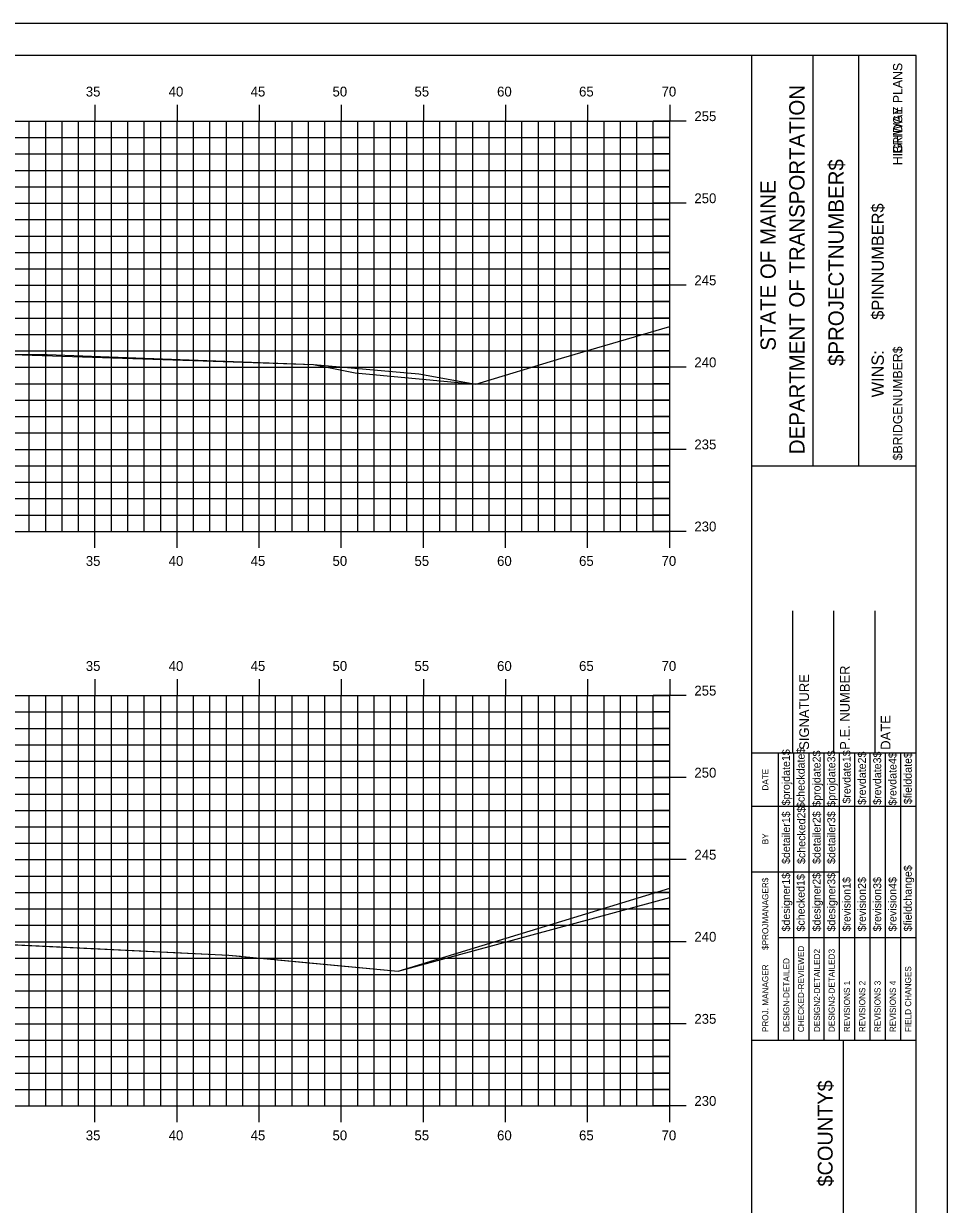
# Model space of a CAD drawing. Extents: x 1168600 to 1177589, y 610178 to 611246.
# Drawn here: x 1172998.5 to 1173054.7, y 610938.6 to 611010.5 of the extents above; entities that cross this region are included whole.
import ezdxf

# ---------------------------------------------------------------- set-up
doc = ezdxf.new("R2010")
doc.units = 0
for name, color, linetype in [('_Construction', 7, 'Continuous'), ('_Station Equation', 7, 'Continuous'), ('BORDER', 7, 'Continuous'), ('H_V ANNOTATION', 7, 'Continuous'), ('MAJOR', 7, 'Continuous'), ('MINOR', 7, 'Continuous')]:
    doc.layers.add(name, color=color, linetype=linetype)

msp = doc.modelspace()

# ---------------------------------------------------------------- linework, layer by layer
at = {"layer": '_Construction'}
for p, q in [((1173052.828, 611008.596), (1172892.828, 611008.596)), ((1173042.828, 610903.599), (1173042.828, 611008.599)), ((1173046.557, 610983.593), (1173046.557, 611008.593)), ((1173049.352, 610983.593), (1173049.352, 611008.593)), ((1173052.828, 610903.599), (1173052.828, 611008.599)), ((1173042.829, 610983.59), (1173052.828, 610983.59)), ((1173045.328, 610966.099), (1173045.328, 610974.747)), ((1173047.828, 610966.099), (1173047.828, 610974.747)), ((1173050.328, 610966.099), (1173050.328, 610974.747)), ((1173042.828, 610966.099), (1173052.828, 610966.099)), ((1173042.828, 610948.599), (1173052.828, 610948.599)), ((1173048.419, 610913.599), (1173048.419, 610948.599))]:
    msp.add_line(p, q, dxfattribs=at)
msp.add_lwpolyline([(1172884.735, 610900.537), (1173054.735, 610900.537), (1173054.735, 611010.537), (1172884.735, 611010.537)], close=True, dxfattribs=at)
for points in [[(1173044.443, 610962.849), (1173044.443, 610966.099)], [(1173045.375, 610948.602), (1173045.375, 610966.099)], [(1173046.307, 610966.099), (1173046.307, 610948.602)], [(1173047.239, 610948.602), (1173047.239, 610966.099)], [(1173048.171, 610948.602), (1173048.171, 610966.099)], [(1173049.102, 610948.602), (1173049.102, 610966.099)], [(1173050.034, 610948.602), (1173050.034, 610966.099)], [(1173050.966, 610948.602), (1173050.966, 610966.099)], [(1173051.897, 610948.602), (1173051.897, 610966.099)], [(1173044.444, 610948.602), (1173044.444, 610965.393)], [(1173042.828, 610962.849), (1173052.828, 610962.849)], [(1173042.828, 610958.849), (1173044.444, 610958.849)], [(1173044.443, 610958.849), (1173048.17, 610958.849)], [(1173044.443, 610954.849), (1173052.828, 610954.849)]]:
    msp.add_lwpolyline(points, dxfattribs=at)
at = {"layer": '_Station Equation'}
for points in [[(1172897.828, 610997.666), (1172909.229, 610994.519), (1172918.457, 610994.212), (1172937.085, 610993.282), (1172946.015, 610992.72), (1172949.542, 610992.516), (1172964.259, 610991.916), (1172971.598, 610991.641), (1172974.189, 610991.532), (1172996.259, 610990.368), (1172999.917, 610990.376), (1173016.141, 610989.768), (1173018.672, 610989.249), (1173026.012, 610988.574), (1173031.228, 610990.149), (1173037.828, 610992.083)], [(1172997.791, 610990.371), (1173016.141, 610989.768), (1173022.555, 610989.19), (1173026.012, 610988.574), (1173031.228, 610990.149), (1173037.828, 610992.083)], [(1172897.828, 610961.657), (1172905.864, 610959.53), (1172915.123, 610958.484), (1172918.463, 610958.369), (1172923.968, 610958.025), (1172944.901, 610956.826), (1172955.721, 610956.388), (1172964.308, 610956.113), (1172976.23, 610955.53), (1172987.711, 610954.888), (1172999.865, 610954.329), (1173010.976, 610953.775), (1173015.432, 610953.343), (1173021.291, 610952.8), (1173037.828, 610957.291)], [(1172994.571, 610954.572), (1173010.976, 610953.775), (1173011.662, 610953.711), (1173011.739, 610953.703), (1173013.562, 610953.533), (1173021.291, 610952.8), (1173037.828, 610957.868)]]:
    msp.add_lwpolyline(points, dxfattribs=at)
at = {"layer": 'MAJOR'}
for p, q in [((1173002.828, 611005.598), (1173002.828, 611004.596)), ((1173007.828, 611005.598), (1173007.828, 611004.596)), ((1173012.828, 611005.598), (1173012.828, 611004.596)), ((1173017.828, 611005.598), (1173017.828, 611004.596)), ((1173022.828, 611005.598), (1173022.828, 611004.596)), ((1173027.828, 611005.598), (1173027.828, 611004.596)), ((1173032.828, 611005.598), (1173032.828, 611004.596)), ((1173037.828, 611005.598), (1173037.828, 611004.596)), ((1172897.828, 611004.596), (1173037.828, 611004.596)), ((1172897.828, 611004.596), (1173037.828, 611004.596)), ((1173002.828, 610979.596), (1173002.828, 611004.596)), ((1173007.828, 610979.596), (1173007.828, 611004.596)), ((1173012.828, 610979.596), (1173012.828, 611004.596)), ((1173017.828, 610979.596), (1173017.828, 611004.596)), ((1173022.828, 610979.596), (1173022.828, 611004.596)), ((1173027.828, 610979.596), (1173027.828, 611004.596)), ((1173032.828, 610979.596), (1173032.828, 611004.596)), ((1173038.83, 611004.596), (1173036.826, 611004.596)), ((1173037.828, 610979.596), (1173037.828, 611004.596)), ((1173037.828, 610979.596), (1173037.828, 611004.596)), ((1172897.828, 610999.596), (1173037.828, 610999.596)), ((1173038.83, 610999.596), (1173036.826, 610999.596)), ((1172897.828, 610994.596), (1173037.828, 610994.596)), ((1173038.83, 610994.596), (1173036.826, 610994.596)), ((1172897.828, 610989.596), (1173037.828, 610989.596)), ((1173038.83, 610989.596), (1173036.826, 610989.596)), ((1172897.828, 610984.596), (1173037.828, 610984.596)), ((1173038.83, 610984.596), (1173036.826, 610984.596)), ((1172897.828, 610979.596), (1173037.828, 610979.596)), ((1172897.828, 610979.596), (1173037.828, 610979.596)), ((1173002.828, 610978.594), (1173002.828, 610979.596)), ((1173007.828, 610978.594), (1173007.828, 610979.596)), ((1173012.828, 610978.594), (1173012.828, 610979.596)), ((1173017.828, 610978.594), (1173017.828, 610979.596)), ((1173022.828, 610978.594), (1173022.828, 610979.596)), ((1173027.828, 610978.594), (1173027.828, 610979.596)), ((1173032.828, 610978.594), (1173032.828, 610979.596)), ((1173038.83, 610979.596), (1173036.826, 610979.596)), ((1173037.828, 610978.594), (1173037.828, 610979.596)), ((1173002.828, 610970.598), (1173002.828, 610969.596)), ((1173007.828, 610970.598), (1173007.828, 610969.596)), ((1173012.828, 610970.598), (1173012.828, 610969.596)), ((1173017.828, 610970.598), (1173017.828, 610969.596)), ((1173022.828, 610970.598), (1173022.828, 610969.596)), ((1173027.828, 610970.598), (1173027.828, 610969.596)), ((1173032.828, 610970.598), (1173032.828, 610969.596)), ((1173037.828, 610970.598), (1173037.828, 610969.596)), ((1172897.828, 610969.596), (1173037.828, 610969.596)), ((1172897.828, 610969.596), (1173037.828, 610969.596)), ((1173002.828, 610944.596), (1173002.828, 610969.596)), ((1173007.828, 610944.596), (1173007.828, 610969.596)), ((1173012.828, 610944.596), (1173012.828, 610969.596)), ((1173017.828, 610944.596), (1173017.828, 610969.596)), ((1173022.828, 610944.596), (1173022.828, 610969.596)), ((1173027.828, 610944.596), (1173027.828, 610969.596)), ((1173032.828, 610944.596), (1173032.828, 610969.596)), ((1173038.83, 610969.596), (1173036.826, 610969.596)), ((1173037.828, 610944.596), (1173037.828, 610969.596)), ((1173037.828, 610944.596), (1173037.828, 610969.596)), ((1172897.828, 610964.596), (1173037.828, 610964.596)), ((1173038.83, 610964.596), (1173036.826, 610964.596)), ((1172897.828, 610959.596), (1173037.828, 610959.596)), ((1173038.83, 610959.596), (1173036.826, 610959.596)), ((1172897.828, 610954.596), (1173037.828, 610954.596)), ((1173038.83, 610954.596), (1173036.826, 610954.596)), ((1172897.828, 610949.596), (1173037.828, 610949.596)), ((1173038.83, 610949.596), (1173036.826, 610949.596)), ((1172897.828, 610944.596), (1173037.828, 610944.596)), ((1172897.828, 610944.596), (1173037.828, 610944.596)), ((1173002.828, 610943.594), (1173002.828, 610944.596)), ((1173007.828, 610943.594), (1173007.828, 610944.596)), ((1173012.828, 610943.594), (1173012.828, 610944.596)), ((1173017.828, 610943.594), (1173017.828, 610944.596)), ((1173022.828, 610943.594), (1173022.828, 610944.596)), ((1173027.828, 610943.594), (1173027.828, 610944.596)), ((1173032.828, 610943.594), (1173032.828, 610944.596)), ((1173038.83, 610944.596), (1173036.826, 610944.596)), ((1173037.828, 610943.594), (1173037.828, 610944.596))]:
    msp.add_line(p, q, dxfattribs=at)
at = {"layer": 'MINOR'}
for p, q in [((1172998.828, 610979.596), (1172998.828, 611004.596)), ((1172999.828, 610979.596), (1172999.828, 611004.596)), ((1173000.828, 610979.596), (1173000.828, 611004.596)), ((1173001.828, 610979.596), (1173001.828, 611004.596)), ((1173003.828, 610979.596), (1173003.828, 611004.596)), ((1173004.828, 610979.596), (1173004.828, 611004.596)), ((1173005.828, 610979.596), (1173005.828, 611004.596)), ((1173006.828, 610979.596), (1173006.828, 611004.596)), ((1173008.828, 610979.596), (1173008.828, 611004.596)), ((1173009.828, 610979.596), (1173009.828, 611004.596)), ((1173010.828, 610979.596), (1173010.828, 611004.596)), ((1173011.828, 610979.596), (1173011.828, 611004.596)), ((1173013.828, 610979.596), (1173013.828, 611004.596)), ((1173014.828, 610979.596), (1173014.828, 611004.596)), ((1173015.828, 610979.596), (1173015.828, 611004.596)), ((1173016.828, 610979.596), (1173016.828, 611004.596)), ((1173018.828, 610979.596), (1173018.828, 611004.596)), ((1173019.828, 610979.596), (1173019.828, 611004.596)), ((1173020.828, 610979.596), (1173020.828, 611004.596)), ((1173021.828, 610979.596), (1173021.828, 611004.596)), ((1173023.828, 610979.596), (1173023.828, 611004.596)), ((1173024.828, 610979.596), (1173024.828, 611004.596)), ((1173025.828, 610979.596), (1173025.828, 611004.596)), ((1173026.828, 610979.596), (1173026.828, 611004.596)), ((1173028.828, 610979.596), (1173028.828, 611004.596)), ((1173029.828, 610979.596), (1173029.828, 611004.596)), ((1173030.828, 610979.596), (1173030.828, 611004.596)), ((1173031.828, 610979.596), (1173031.828, 611004.596)), ((1173033.828, 610979.596), (1173033.828, 611004.596)), ((1173034.828, 610979.596), (1173034.828, 611004.596)), ((1173035.828, 610979.596), (1173035.828, 611004.596)), ((1173036.828, 610979.596), (1173036.828, 611004.596)), ((1172897.828, 611003.596), (1173037.828, 611003.596)), ((1173037.828, 611003.596), (1173036.826, 611003.596)), ((1172897.828, 611002.596), (1173037.828, 611002.596)), ((1173037.828, 611002.596), (1173036.826, 611002.596)), ((1172897.828, 611001.596), (1173037.828, 611001.596)), ((1173037.828, 611001.596), (1173036.826, 611001.596)), ((1172897.828, 611000.596), (1173037.828, 611000.596)), ((1173037.828, 611000.596), (1173036.826, 611000.596)), ((1172897.828, 610998.596), (1173037.828, 610998.596)), ((1173037.828, 610998.596), (1173036.826, 610998.596)), ((1172897.828, 610997.596), (1173037.828, 610997.596)), ((1173037.828, 610997.596), (1173036.826, 610997.596)), ((1172897.828, 610996.596), (1173037.828, 610996.596)), ((1173037.828, 610996.596), (1173036.826, 610996.596)), ((1172897.828, 610995.596), (1173037.828, 610995.596)), ((1173037.828, 610995.596), (1173036.826, 610995.596)), ((1172897.828, 610993.596), (1173037.828, 610993.596)), ((1173037.828, 610993.596), (1173036.826, 610993.596)), ((1172897.828, 610992.596), (1173037.828, 610992.596)), ((1173037.828, 610992.596), (1173036.826, 610992.596)), ((1172897.828, 610991.596), (1173037.828, 610991.596)), ((1173037.828, 610991.596), (1173036.826, 610991.596)), ((1172897.828, 610990.596), (1173037.828, 610990.596)), ((1173037.828, 610990.596), (1173036.826, 610990.596)), ((1172897.828, 610988.596), (1173037.828, 610988.596)), ((1173037.828, 610988.596), (1173036.826, 610988.596)), ((1172897.828, 610987.596), (1173037.828, 610987.596)), ((1173037.828, 610987.596), (1173036.826, 610987.596)), ((1172897.828, 610986.596), (1173037.828, 610986.596)), ((1173037.828, 610986.596), (1173036.826, 610986.596)), ((1172897.828, 610985.596), (1173037.828, 610985.596)), ((1173037.828, 610985.596), (1173036.826, 610985.596)), ((1172897.828, 610983.596), (1173037.828, 610983.596)), ((1173037.828, 610983.596), (1173036.826, 610983.596)), ((1172897.828, 610982.596), (1173037.828, 610982.596)), ((1173037.828, 610982.596), (1173036.826, 610982.596)), ((1172897.828, 610981.596), (1173037.828, 610981.596)), ((1173037.828, 610981.596), (1173036.826, 610981.596)), ((1172897.828, 610980.596), (1173037.828, 610980.596)), ((1173037.828, 610980.596), (1173036.826, 610980.596)), ((1172998.828, 610944.596), (1172998.828, 610969.596)), ((1172999.828, 610944.596), (1172999.828, 610969.596)), ((1173000.828, 610944.596), (1173000.828, 610969.596)), ((1173001.828, 610944.596), (1173001.828, 610969.596)), ((1173003.828, 610944.596), (1173003.828, 610969.596)), ((1173004.828, 610944.596), (1173004.828, 610969.596)), ((1173005.828, 610944.596), (1173005.828, 610969.596)), ((1173006.828, 610944.596), (1173006.828, 610969.596)), ((1173008.828, 610944.596), (1173008.828, 610969.596)), ((1173009.828, 610944.596), (1173009.828, 610969.596)), ((1173010.828, 610944.596), (1173010.828, 610969.596)), ((1173011.828, 610944.596), (1173011.828, 610969.596)), ((1173013.828, 610944.596), (1173013.828, 610969.596)), ((1173014.828, 610944.596), (1173014.828, 610969.596)), ((1173015.828, 610944.596), (1173015.828, 610969.596)), ((1173016.828, 610944.596), (1173016.828, 610969.596)), ((1173018.828, 610944.596), (1173018.828, 610969.596)), ((1173019.828, 610944.596), (1173019.828, 610969.596)), ((1173020.828, 610944.596), (1173020.828, 610969.596)), ((1173021.828, 610944.596), (1173021.828, 610969.596)), ((1173023.828, 610944.596), (1173023.828, 610969.596)), ((1173024.828, 610944.596), (1173024.828, 610969.596)), ((1173025.828, 610944.596), (1173025.828, 610969.596)), ((1173026.828, 610944.596), (1173026.828, 610969.596)), ((1173028.828, 610944.596), (1173028.828, 610969.596)), ((1173029.828, 610944.596), (1173029.828, 610969.596)), ((1173030.828, 610944.596), (1173030.828, 610969.596)), ((1173031.828, 610944.596), (1173031.828, 610969.596)), ((1173033.828, 610944.596), (1173033.828, 610969.596)), ((1173034.828, 610944.596), (1173034.828, 610969.596)), ((1173035.828, 610944.596), (1173035.828, 610969.596)), ((1173036.828, 610944.596), (1173036.828, 610969.596)), ((1172897.828, 610968.596), (1173037.828, 610968.596)), ((1173037.828, 610968.596), (1173036.826, 610968.596)), ((1172897.828, 610967.596), (1173037.828, 610967.596)), ((1173037.828, 610967.596), (1173036.826, 610967.596)), ((1172897.828, 610966.596), (1173037.828, 610966.596)), ((1173037.828, 610966.596), (1173036.826, 610966.596)), ((1172897.828, 610965.596), (1173037.828, 610965.596)), ((1173037.828, 610965.596), (1173036.826, 610965.596)), ((1172897.828, 610963.596), (1173037.828, 610963.596)), ((1173037.828, 610963.596), (1173036.826, 610963.596)), ((1172897.828, 610962.596), (1173037.828, 610962.596)), ((1173037.828, 610962.596), (1173036.826, 610962.596)), ((1172897.828, 610961.596), (1173037.828, 610961.596)), ((1173037.828, 610961.596), (1173036.826, 610961.596)), ((1172897.828, 610960.596), (1173037.828, 610960.596)), ((1173037.828, 610960.596), (1173036.826, 610960.596)), ((1172897.828, 610958.596), (1173037.828, 610958.596)), ((1173037.828, 610958.596), (1173036.826, 610958.596)), ((1172897.828, 610957.596), (1173037.828, 610957.596)), ((1173037.828, 610957.596), (1173036.826, 610957.596)), ((1172897.828, 610956.596), (1173037.828, 610956.596)), ((1173037.828, 610956.596), (1173036.826, 610956.596)), ((1172897.828, 610955.596), (1173037.828, 610955.596)), ((1173037.828, 610955.596), (1173036.826, 610955.596)), ((1172897.828, 610953.596), (1173037.828, 610953.596)), ((1173037.828, 610953.596), (1173036.826, 610953.596)), ((1172897.828, 610952.596), (1173037.828, 610952.596)), ((1173037.828, 610952.596), (1173036.826, 610952.596)), ((1172897.828, 610951.596), (1173037.828, 610951.596)), ((1173037.828, 610951.596), (1173036.826, 610951.596)), ((1172897.828, 610950.596), (1173037.828, 610950.596)), ((1173037.828, 610950.596), (1173036.826, 610950.596)), ((1172897.828, 610948.596), (1173037.828, 610948.596)), ((1173037.828, 610948.596), (1173036.826, 610948.596)), ((1172897.828, 610947.596), (1173037.828, 610947.596)), ((1173037.828, 610947.596), (1173036.826, 610947.596)), ((1172897.828, 610946.596), (1173037.828, 610946.596)), ((1173037.828, 610946.596), (1173036.826, 610946.596)), ((1172897.828, 610945.596), (1173037.828, 610945.596)), ((1173037.828, 610945.596), (1173036.826, 610945.596))]:
    msp.add_line(p, q, dxfattribs=at)

# ---------------------------------------------------------------- texts
at = {"layer": '_Construction'}
for s, height, p in [('BRIDGE PLANS', 0.55901, (1173051.986, 611002.62)), ('HIGHWAY PLANS', 0.55901, (1173051.986, 611001.911)), ('DEPARTMENT OF TRANSPORTATION', 0.93176, (1173046.035, 610984.302)), ('$PROJECTNUMBER$', 0.93176, (1173048.42, 610989.675)), ('STATE OF MAINE', 0.93176, (1173044.283, 610990.608)), ('$PINNUMBER$', 0.74527, (1173050.865, 610992.493)), ('$BRIDGENUMBER$', 0.55901, (1173051.986, 610983.926)), ('P.E. NUMBER', 0.59055, (1173048.789, 610966.291)), ('SIGNATURE', 0.5906, (1173046.308, 610966.291)), ('DATE', 0.5906, (1173051.269, 610966.291)), ('$projdate1$', 0.48455, (1173045.151, 610962.899)), ('$checkdate$', 0.48455, (1173046.045, 610962.742)), ('$projdate2$', 0.48455, (1173047.014, 610962.821)), ('$projdate3$', 0.48455, (1173047.909, 610962.821)), ('$revdate1$', 0.4845, (1173048.84, 610963.017)), ('$revdate2$', 0.4845, (1173049.772, 610962.939)), ('$revdate3$', 0.4845, (1173050.704, 610962.939)), ('$revdate4$', 0.4845, (1173051.635, 610962.899)), ('$fielddate$', 0.48455, (1173052.567, 610962.978)), ('DATE', 0.3714, (1173043.832, 610963.805)), ('$detailer1$', 0.48455, (1173045.151, 610959.334)), ('$checked2$', 0.4845, (1173046.083, 610959.334)), ('$detailer2$', 0.48455, (1173047.014, 610959.334)), ('$detailer3$', 0.48455, (1173047.909, 610959.334)), ('BY', 0.3714, (1173043.832, 610960.534)), ('$fieldchange$', 0.48455, (1173052.567, 610955.222)), ('$PROJMANAGER$', 0.37275, (1173043.832, 610954.094)), ('$designer1$', 0.48455, (1173045.151, 610955.222)), ('$checked1$', 0.4845, (1173046.045, 610955.222)), ('$designer2$', 0.48455, (1173047.014, 610955.222)), ('$designer3$', 0.48455, (1173047.909, 610955.222)), ('$revision1$', 0.48455, (1173048.84, 610955.222)), ('$revision2$', 0.48455, (1173049.772, 610955.222)), ('$revision3$', 0.48455, (1173050.704, 610955.222)), ('$revision4$', 0.48455, (1173051.635, 610955.222)), ('CHECKED-REVIEWED', 0.37275, (1173046.009, 610949.087)), ('DESIGN2-DETAILED2', 0.37275, (1173046.978, 610949.087)), ('DESIGN3-DETAILED3', 0.37275, (1173047.872, 610949.087)), ('PROJ. MANAGER', 0.37275, (1173043.832, 610949.087)), ('DESIGN-DETAILED', 0.37275, (1173045.115, 610949.087)), ('FIELD CHANGES', 0.37275, (1173052.531, 610949.087)), ('REVISIONS 1', 0.37275, (1173048.804, 610949.087)), ('REVISIONS 2', 0.37275, (1173049.736, 610949.087)), ('REVISIONS 3', 0.37275, (1173050.667, 610949.087)), ('REVISIONS 4', 0.37275, (1173051.599, 610949.087)), ('$COUNTY$', 0.9072, (1173047.748, 610939.678))]:
    msp.add_text(s, height=height, rotation=90, dxfattribs=at).set_placement(p)
at = {"layer": 'BORDER'}
msp.add_text('WINS:', height=0.7453, rotation=90, dxfattribs=at).set_placement((1173050.863, 610987.764))
at = {"layer": 'H_V ANNOTATION'}
for s, p in [('35', (1173002.268, 611006.096)), ('40', (1173007.314, 611006.096)), ('45', (1173012.306, 611006.096)), ('50', (1173017.292, 611006.096)), ('55', (1173022.284, 611006.096)), ('60', (1173027.314, 611006.096)), ('65', (1173032.306, 611006.096)), ('70', (1173037.33, 611006.096)), ('255', (1173039.328, 611004.596)), ('250', (1173039.328, 610999.596)), ('245', (1173039.328, 610994.596)), ('240', (1173039.328, 610989.596)), ('235', (1173039.328, 610984.596)), ('230', (1173039.328, 610979.596)), ('35', (1173002.268, 610977.496)), ('40', (1173007.314, 610977.496)), ('45', (1173012.306, 610977.496)), ('50', (1173017.292, 610977.496)), ('55', (1173022.284, 610977.496)), ('60', (1173027.314, 610977.496)), ('65', (1173032.306, 610977.496)), ('70', (1173037.33, 610977.496)), ('35', (1173002.268, 610971.096)), ('40', (1173007.314, 610971.096)), ('45', (1173012.306, 610971.096)), ('50', (1173017.292, 610971.096)), ('55', (1173022.284, 610971.096)), ('60', (1173027.314, 610971.096)), ('65', (1173032.306, 610971.096)), ('70', (1173037.33, 610971.096)), ('255', (1173039.328, 610969.596)), ('250', (1173039.328, 610964.596)), ('245', (1173039.328, 610959.596)), ('240', (1173039.328, 610954.596)), ('235', (1173039.328, 610949.596)), ('230', (1173039.328, 610944.596)), ('35', (1173002.268, 610942.496)), ('40', (1173007.314, 610942.496)), ('45', (1173012.306, 610942.496)), ('50', (1173017.292, 610942.496)), ('55', (1173022.284, 610942.496)), ('60', (1173027.314, 610942.496)), ('65', (1173032.306, 610942.496)), ('70', (1173037.33, 610942.496))]:
    msp.add_text(s, height=0.6, dxfattribs=at).set_placement(p)

doc.saveas('drawing.dxf')
